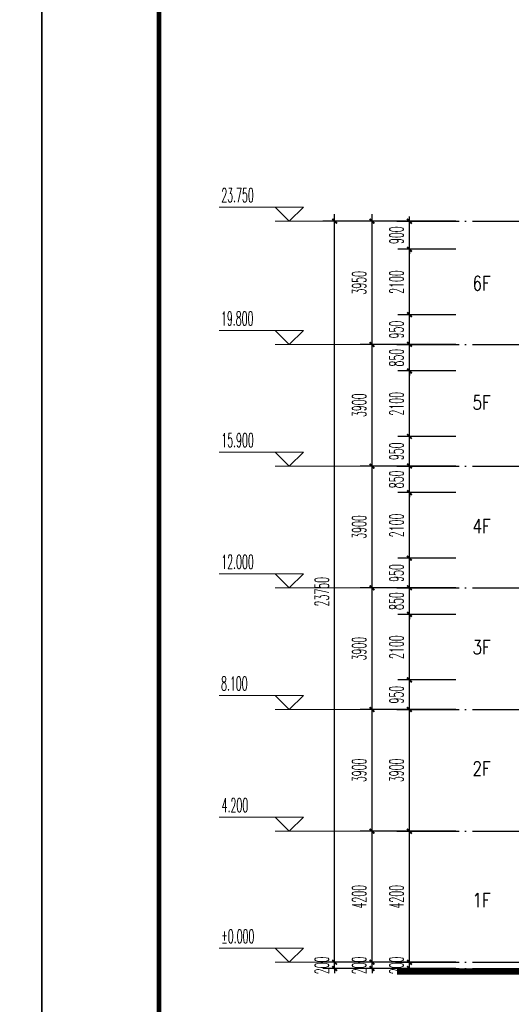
# Model space of a CAD drawing. Extents: x 1779708 to 7299578, y -1121471 to 88434.
# Tile 538 of 656: x 5260077 to 5275827, y -1006906 to -975350. Entities that reach past the tile are written whole.
import ezdxf

# ---------------------------------------------------------------- set-up
doc = ezdxf.new("R2010")
doc.units = 0
doc.header["$LTSCALE"] = 1000
doc.header["$MEASUREMENT"] = 0
doc.linetypes.add('DOTE', pattern=[2.42, 2, -0.2, 0.02, -0.2])
doc.layers.get('0').update_dxf_attribs({"linetype": 'CONTINUOUS'})
doc.layers.get('Defpoints').update_dxf_attribs({"linetype": 'CONTINUOUS'})
doc.layers.add('DIM_ELEV', color=3, linetype='CONTINUOUS', lineweight=13)
for name, color, linetype in [('DOTE', 1, 'DOTE'), ('PUB_DIM', 3, 'CONTINUOUS'), ('PUB_TEXT', 7, 'CONTINUOUS'), ('PUB_TITLE', 4, 'CONTINUOUS'), ('修改', 6, 'CONTINUOUS'), ('可见线', 6, 'CONTINUOUS')]:
    doc.layers.add(name, color=color, linetype=linetype)
doc.styles.add('_TCH_DIM', font='SIMPLEX.shx', dxfattribs={"width": 0.7, "bigfont": 'GBCBIG.shx'})
doc.styles.add('_TCH_DIM_T3', font='SIMPLEX.shx', dxfattribs={"width": 0.494118, "bigfont": 'GBCBIG.shx'})
doc.styles.add('dim_font', font='SIMPLEX.shx', dxfattribs={"width": 0.8})
doc.dimstyles.new('_TCH_ARCH&&150', dxfattribs={"dimtxt": 446.25, "dimasz": 150, "dimexe": 375, "dimexo": 450, "dimgap": 189.375, "dimtad": 1, "dimdec": 0, "dimzin": 0, "dimdsep": 46, "dimtxsty": '_TCH_DIM_T3', "dimblk": 'ARCHTICK', "dimcen": 0.09, "dimdle": 225, "dimclrt": 7, "dimazin": 2, "dimtfac": 1, "dimtdec": 0, "dimtix": 1, "dimtmove": 2, "dimatfit": 3, "dimfxl": 250, "dimtolj": 1, "dimtzin": 0, "dimarcsym": 0})

# ---------------------------------------------------------------- blocks, each defined once
blk = doc.blocks.new('A$C36B43F05')
at = {"layer": 'PUB_TITLE'}
blk.add_lwpolyline([(0, 0), (126150, 0), (126150, 178350), (0, 178350)], close=True, dxfattribs=at)
at = {"layer": 'PUB_TITLE', "const_width": 150}
blk.add_lwpolyline([(1500, 1500), (124650, 1500), (124650, 174600), (1500, 174600)], close=True, dxfattribs=at)
blk = doc.blocks.new('_ArchTick')
at = {"color": 0, "linetype": 'ByBlock', "const_width": 0.4}
blk.add_lwpolyline([(-0.5, -0.5), (0.5, 0.5)], dxfattribs=at)
blk = doc.blocks.new('*D241')
at = {"layer": 'Defpoints', "color": 0, "transparency": 16777216}
for p in [(5270165, -1005558), (5272098, -1005558), (5272098, -1005758)]:
    blk.add_point(p, dxfattribs=at)
at = {"layer": 'PUB_DIM', "color": 0, "lineweight": -2, "transparency": 16777216}
for p, q in [((5271648, -1005558), (5269790, -1005558)), ((5270165, -1005558), (5270165, -1005408)), ((5270165, -1005758), (5270165, -1005558)), ((5271648, -1005758), (5269790, -1005758)), ((5270165, -1005758), (5270165, -1005908))]:
    blk.add_line(p, q, dxfattribs=at)
at = {"layer": 'PUB_DIM', "color": 0, "lineweight": -2, "transparency": 16777216, "xscale": 150, "yscale": 150, "zscale": 150}
for p, rotation in [((5270165, -1005558), 270), ((5270165, -1005758), 90)]:
    blk.add_blockref('_ArchTick', p, dxfattribs=dict(at, rotation=rotation))
at = {"layer": 'PUB_DIM', "color": 7, "transparency": 16777216, "insert": (5269753, -1005658), "char_height": 446.2, "attachment_point": 5, "rotation": 90, "style": '_TCH_DIM_T3'}
blk.add_mtext('\\A1;200', dxfattribs=at)
blk = doc.blocks.new('*D242')
at = {"layer": 'Defpoints', "color": 0, "transparency": 16777216}
for p in [(5270165, -981808), (5272098, -981808), (5272098, -1005558)]:
    blk.add_point(p, dxfattribs=at)
at = {"layer": 'PUB_DIM', "color": 0, "lineweight": -2, "transparency": 16777216}
for p, q in [((5270165, -1005783), (5270165, -981583)), ((5271648, -981808), (5269790, -981808)), ((5271648, -1005558), (5269790, -1005558))]:
    blk.add_line(p, q, dxfattribs=at)
at = {"layer": 'PUB_DIM', "color": 0, "lineweight": -2, "transparency": 16777216, "xscale": 150, "yscale": 150, "zscale": 150}
for p, rotation in [((5270165, -981808), 90), ((5270165, -1005558), 270)]:
    blk.add_blockref('_ArchTick', p, dxfattribs=dict(at, rotation=rotation))
at = {"layer": 'PUB_DIM', "color": 7, "transparency": 16777216, "insert": (5269753, -993683), "char_height": 446.2, "attachment_point": 5, "rotation": 90, "style": '_TCH_DIM_T3'}
blk.add_mtext('\\A1;23750', dxfattribs=at)
blk = doc.blocks.new('*D243')
at = {"layer": 'Defpoints', "color": 0, "transparency": 16777216}
for p in [(5271365, -1005558), (5273298, -1005558), (5273298, -1005758)]:
    blk.add_point(p, dxfattribs=at)
at = {"layer": 'PUB_DIM', "color": 0, "lineweight": -2, "transparency": 16777216}
for p, q in [((5272848, -1005558), (5270990, -1005558)), ((5271365, -1005558), (5271365, -1005408)), ((5271365, -1005758), (5271365, -1005558)), ((5272848, -1005758), (5270990, -1005758)), ((5271365, -1005758), (5271365, -1005908))]:
    blk.add_line(p, q, dxfattribs=at)
at = {"layer": 'PUB_DIM', "color": 0, "lineweight": -2, "transparency": 16777216, "xscale": 150, "yscale": 150, "zscale": 150}
for p, rotation in [((5271365, -1005558), 270), ((5271365, -1005758), 90)]:
    blk.add_blockref('_ArchTick', p, dxfattribs=dict(at, rotation=rotation))
at = {"layer": 'PUB_DIM', "color": 7, "transparency": 16777216, "insert": (5270953, -1005658), "char_height": 446.2, "attachment_point": 5, "rotation": 90, "style": '_TCH_DIM_T3'}
blk.add_mtext('\\A1;200', dxfattribs=at)
blk = doc.blocks.new('*D244')
at = {"layer": 'Defpoints', "color": 0, "transparency": 16777216}
for p in [(5271365, -1001358), (5273298, -1001358), (5273298, -1005558)]:
    blk.add_point(p, dxfattribs=at)
at = {"layer": 'PUB_DIM', "color": 0, "lineweight": -2, "transparency": 16777216}
for p, q in [((5271365, -1005783), (5271365, -1001133)), ((5272848, -1001358), (5270990, -1001358)), ((5272848, -1005558), (5270990, -1005558))]:
    blk.add_line(p, q, dxfattribs=at)
at = {"layer": 'PUB_DIM', "color": 0, "lineweight": -2, "transparency": 16777216, "xscale": 150, "yscale": 150, "zscale": 150}
for p, rotation in [((5271365, -1001358), 90), ((5271365, -1005558), 270)]:
    blk.add_blockref('_ArchTick', p, dxfattribs=dict(at, rotation=rotation))
at = {"layer": 'PUB_DIM', "color": 7, "transparency": 16777216, "insert": (5270953, -1003458), "char_height": 446.2, "attachment_point": 5, "rotation": 90, "style": '_TCH_DIM_T3'}
blk.add_mtext('\\A1;4200', dxfattribs=at)
blk = doc.blocks.new('*D245')
at = {"layer": 'Defpoints', "color": 0, "transparency": 16777216}
for p in [(5271365, -997458), (5273298, -997458), (5273298, -1001358)]:
    blk.add_point(p, dxfattribs=at)
at = {"layer": 'PUB_DIM', "color": 0, "lineweight": -2, "transparency": 16777216}
for p, q in [((5272848, -997458), (5270990, -997458)), ((5271365, -1001583), (5271365, -997233)), ((5272848, -1001358), (5270990, -1001358))]:
    blk.add_line(p, q, dxfattribs=at)
at = {"layer": 'PUB_DIM', "color": 0, "lineweight": -2, "transparency": 16777216, "xscale": 150, "yscale": 150, "zscale": 150}
for p, rotation in [((5271365, -997458), 90), ((5271365, -1001358), 270)]:
    blk.add_blockref('_ArchTick', p, dxfattribs=dict(at, rotation=rotation))
at = {"layer": 'PUB_DIM', "color": 7, "transparency": 16777216, "insert": (5270953, -999408), "char_height": 446.2, "attachment_point": 5, "rotation": 90, "style": '_TCH_DIM_T3'}
blk.add_mtext('\\A1;3900', dxfattribs=at)
blk = doc.blocks.new('*D246')
at = {"layer": 'Defpoints', "color": 0, "transparency": 16777216}
for p in [(5271365, -993558), (5273298, -993558), (5273298, -997458)]:
    blk.add_point(p, dxfattribs=at)
at = {"layer": 'PUB_DIM', "color": 0, "lineweight": -2, "transparency": 16777216}
for p, q in [((5271365, -997683), (5271365, -993333)), ((5272848, -993558), (5270990, -993558)), ((5272848, -997458), (5270990, -997458))]:
    blk.add_line(p, q, dxfattribs=at)
at = {"layer": 'PUB_DIM', "color": 0, "lineweight": -2, "transparency": 16777216, "xscale": 150, "yscale": 150, "zscale": 150}
for p, rotation in [((5271365, -993558), 90), ((5271365, -997458), 270)]:
    blk.add_blockref('_ArchTick', p, dxfattribs=dict(at, rotation=rotation))
at = {"layer": 'PUB_DIM', "color": 7, "transparency": 16777216, "insert": (5270953, -995508), "char_height": 446.2, "attachment_point": 5, "rotation": 90, "style": '_TCH_DIM_T3'}
blk.add_mtext('\\A1;3900', dxfattribs=at)
blk = doc.blocks.new('*D247')
at = {"layer": 'Defpoints', "color": 0, "transparency": 16777216}
for p in [(5271365, -989658), (5273298, -989658), (5273298, -993558)]:
    blk.add_point(p, dxfattribs=at)
at = {"layer": 'PUB_DIM', "color": 0, "lineweight": -2, "transparency": 16777216}
for p, q in [((5271365, -993783), (5271365, -989433)), ((5272848, -989658), (5270990, -989658)), ((5272848, -993558), (5270990, -993558))]:
    blk.add_line(p, q, dxfattribs=at)
at = {"layer": 'PUB_DIM', "color": 0, "lineweight": -2, "transparency": 16777216, "xscale": 150, "yscale": 150, "zscale": 150}
for p, rotation in [((5271365, -989658), 90), ((5271365, -993558), 270)]:
    blk.add_blockref('_ArchTick', p, dxfattribs=dict(at, rotation=rotation))
at = {"layer": 'PUB_DIM', "color": 7, "transparency": 16777216, "insert": (5270953, -991608), "char_height": 446.2, "attachment_point": 5, "rotation": 90, "style": '_TCH_DIM_T3'}
blk.add_mtext('\\A1;3900', dxfattribs=at)
blk = doc.blocks.new('*D248')
at = {"layer": 'Defpoints', "color": 0, "transparency": 16777216}
for p in [(5271365, -985758), (5273298, -985758), (5273298, -989658)]:
    blk.add_point(p, dxfattribs=at)
at = {"layer": 'PUB_DIM', "color": 0, "lineweight": -2, "transparency": 16777216}
for p, q in [((5272848, -985758), (5270990, -985758)), ((5271365, -989883), (5271365, -985533)), ((5272848, -989658), (5270990, -989658))]:
    blk.add_line(p, q, dxfattribs=at)
at = {"layer": 'PUB_DIM', "color": 0, "lineweight": -2, "transparency": 16777216, "xscale": 150, "yscale": 150, "zscale": 150}
for p, rotation in [((5271365, -985758), 90), ((5271365, -989658), 270)]:
    blk.add_blockref('_ArchTick', p, dxfattribs=dict(at, rotation=rotation))
at = {"layer": 'PUB_DIM', "color": 7, "transparency": 16777216, "insert": (5270953, -987708), "char_height": 446.2, "attachment_point": 5, "rotation": 90, "style": '_TCH_DIM_T3'}
blk.add_mtext('\\A1;3900', dxfattribs=at)
blk = doc.blocks.new('*D249')
at = {"layer": 'Defpoints', "color": 0, "transparency": 16777216}
for p in [(5271365, -981808), (5273298, -981808), (5273298, -985758)]:
    blk.add_point(p, dxfattribs=at)
at = {"layer": 'PUB_DIM', "color": 0, "lineweight": -2, "transparency": 16777216}
for p, q in [((5271365, -985983), (5271365, -981583)), ((5272848, -981808), (5270990, -981808)), ((5272848, -985758), (5270990, -985758))]:
    blk.add_line(p, q, dxfattribs=at)
at = {"layer": 'PUB_DIM', "color": 0, "lineweight": -2, "transparency": 16777216, "xscale": 150, "yscale": 150, "zscale": 150}
for p, rotation in [((5271365, -981808), 90), ((5271365, -985758), 270)]:
    blk.add_blockref('_ArchTick', p, dxfattribs=dict(at, rotation=rotation))
at = {"layer": 'PUB_DIM', "color": 7, "transparency": 16777216, "insert": (5270953, -983783), "char_height": 446.2, "attachment_point": 5, "rotation": 90, "style": '_TCH_DIM_T3'}
blk.add_mtext('\\A1;3950', dxfattribs=at)
blk = doc.blocks.new('*D328')
at = {"layer": 'Defpoints', "color": 0, "transparency": 16777216}
for p in [(5272565, -1005558), (5274498, -1005558), (5274498, -1005758)]:
    blk.add_point(p, dxfattribs=at)
at = {"layer": 'PUB_DIM', "color": 0, "lineweight": -2, "transparency": 16777216}
for p, q in [((5274048, -1005558), (5272190, -1005558)), ((5272565, -1005558), (5272565, -1005408)), ((5272565, -1005758), (5272565, -1005558)), ((5274048, -1005758), (5272190, -1005758)), ((5272565, -1005758), (5272565, -1005908))]:
    blk.add_line(p, q, dxfattribs=at)
at = {"layer": 'PUB_DIM', "color": 0, "lineweight": -2, "transparency": 16777216, "xscale": 150, "yscale": 150, "zscale": 150}
for p, rotation in [((5272565, -1005558), 270), ((5272565, -1005758), 90)]:
    blk.add_blockref('_ArchTick', p, dxfattribs=dict(at, rotation=rotation))
at = {"layer": 'PUB_DIM', "color": 7, "transparency": 16777216, "insert": (5272153, -1005658), "char_height": 446.2, "attachment_point": 5, "rotation": 90, "style": '_TCH_DIM_T3'}
blk.add_mtext('\\A1;200', dxfattribs=at)
blk = doc.blocks.new('*D329')
at = {"layer": 'Defpoints', "color": 0, "transparency": 16777216}
for p in [(5272565, -1001358), (5274498, -1001358), (5274498, -1005558)]:
    blk.add_point(p, dxfattribs=at)
at = {"layer": 'PUB_DIM', "color": 0, "lineweight": -2, "transparency": 16777216}
for p, q in [((5272565, -1005783), (5272565, -1001133)), ((5274048, -1001358), (5272190, -1001358)), ((5274048, -1005558), (5272190, -1005558))]:
    blk.add_line(p, q, dxfattribs=at)
at = {"layer": 'PUB_DIM', "color": 0, "lineweight": -2, "transparency": 16777216, "xscale": 150, "yscale": 150, "zscale": 150}
for p, rotation in [((5272565, -1001358), 90), ((5272565, -1005558), 270)]:
    blk.add_blockref('_ArchTick', p, dxfattribs=dict(at, rotation=rotation))
at = {"layer": 'PUB_DIM', "color": 7, "transparency": 16777216, "insert": (5272153, -1003458), "char_height": 446.2, "attachment_point": 5, "rotation": 90, "style": '_TCH_DIM_T3'}
blk.add_mtext('\\A1;4200', dxfattribs=at)
blk = doc.blocks.new('*D330')
at = {"layer": 'Defpoints', "color": 0, "transparency": 16777216}
for p in [(5272565, -997458), (5274498, -997458), (5274498, -1001358)]:
    blk.add_point(p, dxfattribs=at)
at = {"layer": 'PUB_DIM', "color": 0, "lineweight": -2, "transparency": 16777216}
for p, q in [((5274048, -997458), (5272190, -997458)), ((5272565, -1001583), (5272565, -997233)), ((5274048, -1001358), (5272190, -1001358))]:
    blk.add_line(p, q, dxfattribs=at)
at = {"layer": 'PUB_DIM', "color": 0, "lineweight": -2, "transparency": 16777216, "xscale": 150, "yscale": 150, "zscale": 150}
for p, rotation in [((5272565, -997458), 90), ((5272565, -1001358), 270)]:
    blk.add_blockref('_ArchTick', p, dxfattribs=dict(at, rotation=rotation))
at = {"layer": 'PUB_DIM', "color": 7, "transparency": 16777216, "insert": (5272153, -999408), "char_height": 446.2, "attachment_point": 5, "rotation": 90, "style": '_TCH_DIM_T3'}
blk.add_mtext('\\A1;3900', dxfattribs=at)
blk = doc.blocks.new('*D331')
at = {"layer": 'Defpoints', "color": 0, "transparency": 16777216}
for p in [(5272565, -996508), (5274498, -996508), (5274498, -997458)]:
    blk.add_point(p, dxfattribs=at)
at = {"layer": 'PUB_DIM', "color": 0, "lineweight": -2, "transparency": 16777216}
for p, q in [((5274048, -996508), (5272190, -996508)), ((5272565, -997683), (5272565, -996283)), ((5274048, -997458), (5272190, -997458))]:
    blk.add_line(p, q, dxfattribs=at)
at = {"layer": 'PUB_DIM', "color": 0, "lineweight": -2, "transparency": 16777216, "xscale": 150, "yscale": 150, "zscale": 150}
for p, rotation in [((5272565, -996508), 90), ((5272565, -997458), 270)]:
    blk.add_blockref('_ArchTick', p, dxfattribs=dict(at, rotation=rotation))
at = {"layer": 'PUB_DIM', "color": 7, "transparency": 16777216, "insert": (5272153, -996983), "char_height": 446.2, "attachment_point": 5, "rotation": 90, "style": '_TCH_DIM_T3'}
blk.add_mtext('\\A1;950', dxfattribs=at)
blk = doc.blocks.new('*D332')
at = {"layer": 'Defpoints', "color": 0, "transparency": 16777216}
for p in [(5272565, -994408), (5274498, -994408), (5274498, -996508)]:
    blk.add_point(p, dxfattribs=at)
at = {"layer": 'PUB_DIM', "color": 0, "lineweight": -2, "transparency": 16777216}
for p, q in [((5272565, -996733), (5272565, -994183)), ((5274048, -994408), (5272190, -994408)), ((5274048, -996508), (5272190, -996508))]:
    blk.add_line(p, q, dxfattribs=at)
at = {"layer": 'PUB_DIM', "color": 0, "lineweight": -2, "transparency": 16777216, "xscale": 150, "yscale": 150, "zscale": 150}
for p, rotation in [((5272565, -994408), 90), ((5272565, -996508), 270)]:
    blk.add_blockref('_ArchTick', p, dxfattribs=dict(at, rotation=rotation))
at = {"layer": 'PUB_DIM', "color": 7, "transparency": 16777216, "insert": (5272153, -995458), "char_height": 446.2, "attachment_point": 5, "rotation": 90, "style": '_TCH_DIM_T3'}
blk.add_mtext('\\A1;2100', dxfattribs=at)
blk = doc.blocks.new('*D333')
at = {"layer": 'Defpoints', "color": 0, "transparency": 16777216}
for p in [(5272565, -993558), (5274498, -993558), (5274498, -994408)]:
    blk.add_point(p, dxfattribs=at)
at = {"layer": 'PUB_DIM', "color": 0, "lineweight": -2, "transparency": 16777216}
for p, q in [((5274048, -993558), (5272190, -993558)), ((5272565, -993558), (5272565, -993408)), ((5272565, -994408), (5272565, -993558)), ((5274048, -994408), (5272190, -994408)), ((5272565, -994408), (5272565, -994558))]:
    blk.add_line(p, q, dxfattribs=at)
at = {"layer": 'PUB_DIM', "color": 0, "lineweight": -2, "transparency": 16777216, "xscale": 150, "yscale": 150, "zscale": 150}
for p, rotation in [((5272565, -993558), 270), ((5272565, -994408), 90)]:
    blk.add_blockref('_ArchTick', p, dxfattribs=dict(at, rotation=rotation))
at = {"layer": 'PUB_DIM', "color": 7, "transparency": 16777216, "insert": (5272153, -993983), "char_height": 446.2, "attachment_point": 5, "rotation": 90, "style": '_TCH_DIM_T3'}
blk.add_mtext('\\A1;850', dxfattribs=at)
blk = doc.blocks.new('*D334')
at = {"layer": 'Defpoints', "color": 0, "transparency": 16777216}
for p in [(5272565, -992608), (5274498, -992608), (5274498, -993558)]:
    blk.add_point(p, dxfattribs=at)
at = {"layer": 'PUB_DIM', "color": 0, "lineweight": -2, "transparency": 16777216}
for p, q in [((5272565, -993783), (5272565, -992383)), ((5274048, -992608), (5272190, -992608)), ((5274048, -993558), (5272190, -993558))]:
    blk.add_line(p, q, dxfattribs=at)
at = {"layer": 'PUB_DIM', "color": 0, "lineweight": -2, "transparency": 16777216, "xscale": 150, "yscale": 150, "zscale": 150}
for p, rotation in [((5272565, -992608), 90), ((5272565, -993558), 270)]:
    blk.add_blockref('_ArchTick', p, dxfattribs=dict(at, rotation=rotation))
at = {"layer": 'PUB_DIM', "color": 7, "transparency": 16777216, "insert": (5272153, -993083), "char_height": 446.2, "attachment_point": 5, "rotation": 90, "style": '_TCH_DIM_T3'}
blk.add_mtext('\\A1;950', dxfattribs=at)
blk = doc.blocks.new('*D335')
at = {"layer": 'Defpoints', "color": 0, "transparency": 16777216}
for p in [(5272565, -990508), (5274498, -990508), (5274498, -992608)]:
    blk.add_point(p, dxfattribs=at)
at = {"layer": 'PUB_DIM', "color": 0, "lineweight": -2, "transparency": 16777216}
for p, q in [((5274048, -990508), (5272190, -990508)), ((5272565, -992833), (5272565, -990283)), ((5274048, -992608), (5272190, -992608))]:
    blk.add_line(p, q, dxfattribs=at)
at = {"layer": 'PUB_DIM', "color": 0, "lineweight": -2, "transparency": 16777216, "xscale": 150, "yscale": 150, "zscale": 150}
for p, rotation in [((5272565, -990508), 90), ((5272565, -992608), 270)]:
    blk.add_blockref('_ArchTick', p, dxfattribs=dict(at, rotation=rotation))
at = {"layer": 'PUB_DIM', "color": 7, "transparency": 16777216, "insert": (5272153, -991558), "char_height": 446.2, "attachment_point": 5, "rotation": 90, "style": '_TCH_DIM_T3'}
blk.add_mtext('\\A1;2100', dxfattribs=at)
blk = doc.blocks.new('*D336')
at = {"layer": 'Defpoints', "color": 0, "transparency": 16777216}
for p in [(5272565, -989658), (5274498, -989658), (5274498, -990508)]:
    blk.add_point(p, dxfattribs=at)
at = {"layer": 'PUB_DIM', "color": 0, "lineweight": -2, "transparency": 16777216}
for p, q in [((5272565, -989658), (5272565, -989508)), ((5274048, -989658), (5272190, -989658)), ((5272565, -990508), (5272565, -989658)), ((5274048, -990508), (5272190, -990508)), ((5272565, -990508), (5272565, -990658))]:
    blk.add_line(p, q, dxfattribs=at)
at = {"layer": 'PUB_DIM', "color": 0, "lineweight": -2, "transparency": 16777216, "xscale": 150, "yscale": 150, "zscale": 150}
for p, rotation in [((5272565, -989658), 270), ((5272565, -990508), 90)]:
    blk.add_blockref('_ArchTick', p, dxfattribs=dict(at, rotation=rotation))
at = {"layer": 'PUB_DIM', "color": 7, "transparency": 16777216, "insert": (5272153, -990083), "char_height": 446.2, "attachment_point": 5, "rotation": 90, "style": '_TCH_DIM_T3'}
blk.add_mtext('\\A1;850', dxfattribs=at)
blk = doc.blocks.new('*D337')
at = {"layer": 'Defpoints', "color": 0, "transparency": 16777216}
for p in [(5272565, -988708), (5274498, -988708), (5274498, -989658)]:
    blk.add_point(p, dxfattribs=at)
at = {"layer": 'PUB_DIM', "color": 0, "lineweight": -2, "transparency": 16777216}
for p, q in [((5272565, -989883), (5272565, -988483)), ((5274048, -988708), (5272190, -988708)), ((5274048, -989658), (5272190, -989658))]:
    blk.add_line(p, q, dxfattribs=at)
at = {"layer": 'PUB_DIM', "color": 0, "lineweight": -2, "transparency": 16777216, "xscale": 150, "yscale": 150, "zscale": 150}
for p, rotation in [((5272565, -988708), 90), ((5272565, -989658), 270)]:
    blk.add_blockref('_ArchTick', p, dxfattribs=dict(at, rotation=rotation))
at = {"layer": 'PUB_DIM', "color": 7, "transparency": 16777216, "insert": (5272153, -989183), "char_height": 446.2, "attachment_point": 5, "rotation": 90, "style": '_TCH_DIM_T3'}
blk.add_mtext('\\A1;950', dxfattribs=at)
blk = doc.blocks.new('*D338')
at = {"layer": 'Defpoints', "color": 0, "transparency": 16777216}
for p in [(5272565, -986608), (5274498, -986608), (5274498, -988708)]:
    blk.add_point(p, dxfattribs=at)
at = {"layer": 'PUB_DIM', "color": 0, "lineweight": -2, "transparency": 16777216}
for p, q in [((5272565, -988933), (5272565, -986383)), ((5274048, -986608), (5272190, -986608)), ((5274048, -988708), (5272190, -988708))]:
    blk.add_line(p, q, dxfattribs=at)
at = {"layer": 'PUB_DIM', "color": 0, "lineweight": -2, "transparency": 16777216, "xscale": 150, "yscale": 150, "zscale": 150}
for p, rotation in [((5272565, -986608), 90), ((5272565, -988708), 270)]:
    blk.add_blockref('_ArchTick', p, dxfattribs=dict(at, rotation=rotation))
at = {"layer": 'PUB_DIM', "color": 7, "transparency": 16777216, "insert": (5272153, -987658), "char_height": 446.2, "attachment_point": 5, "rotation": 90, "style": '_TCH_DIM_T3'}
blk.add_mtext('\\A1;2100', dxfattribs=at)
blk = doc.blocks.new('*D339')
at = {"layer": 'Defpoints', "color": 0, "transparency": 16777216}
for p in [(5272565, -985758), (5274498, -985758), (5274498, -986608)]:
    blk.add_point(p, dxfattribs=at)
at = {"layer": 'PUB_DIM', "color": 0, "lineweight": -2, "transparency": 16777216}
for p, q in [((5274048, -985758), (5272190, -985758)), ((5272565, -985758), (5272565, -985608)), ((5272565, -986608), (5272565, -985758)), ((5274048, -986608), (5272190, -986608)), ((5272565, -986608), (5272565, -986758))]:
    blk.add_line(p, q, dxfattribs=at)
at = {"layer": 'PUB_DIM', "color": 0, "lineweight": -2, "transparency": 16777216, "xscale": 150, "yscale": 150, "zscale": 150}
for p, rotation in [((5272565, -985758), 270), ((5272565, -986608), 90)]:
    blk.add_blockref('_ArchTick', p, dxfattribs=dict(at, rotation=rotation))
at = {"layer": 'PUB_DIM', "color": 7, "transparency": 16777216, "insert": (5272153, -986183), "char_height": 446.2, "attachment_point": 5, "rotation": 90, "style": '_TCH_DIM_T3'}
blk.add_mtext('\\A1;850', dxfattribs=at)
blk = doc.blocks.new('*D340')
at = {"layer": 'Defpoints', "color": 0, "transparency": 16777216}
for p in [(5272565, -984808), (5274498, -984808), (5274498, -985758)]:
    blk.add_point(p, dxfattribs=at)
at = {"layer": 'PUB_DIM', "color": 0, "lineweight": -2, "transparency": 16777216}
for p, q in [((5274048, -984808), (5272190, -984808)), ((5272565, -985983), (5272565, -984583)), ((5274048, -985758), (5272190, -985758))]:
    blk.add_line(p, q, dxfattribs=at)
at = {"layer": 'PUB_DIM', "color": 0, "lineweight": -2, "transparency": 16777216, "xscale": 150, "yscale": 150, "zscale": 150}
for p, rotation in [((5272565, -984808), 90), ((5272565, -985758), 270)]:
    blk.add_blockref('_ArchTick', p, dxfattribs=dict(at, rotation=rotation))
at = {"layer": 'PUB_DIM', "color": 7, "transparency": 16777216, "insert": (5272153, -985283), "char_height": 446.2, "attachment_point": 5, "rotation": 90, "style": '_TCH_DIM_T3'}
blk.add_mtext('\\A1;950', dxfattribs=at)
blk = doc.blocks.new('*D341')
at = {"layer": 'Defpoints', "color": 0, "transparency": 16777216}
for p in [(5272565, -982708), (5274498, -982708), (5274498, -984808)]:
    blk.add_point(p, dxfattribs=at)
at = {"layer": 'PUB_DIM', "color": 0, "lineweight": -2, "transparency": 16777216}
for p, q in [((5272565, -985033), (5272565, -982483)), ((5274048, -982708), (5272190, -982708)), ((5274048, -984808), (5272190, -984808))]:
    blk.add_line(p, q, dxfattribs=at)
at = {"layer": 'PUB_DIM', "color": 0, "lineweight": -2, "transparency": 16777216, "xscale": 150, "yscale": 150, "zscale": 150}
for p, rotation in [((5272565, -982708), 90), ((5272565, -984808), 270)]:
    blk.add_blockref('_ArchTick', p, dxfattribs=dict(at, rotation=rotation))
at = {"layer": 'PUB_DIM', "color": 7, "transparency": 16777216, "insert": (5272153, -983758), "char_height": 446.2, "attachment_point": 5, "rotation": 90, "style": '_TCH_DIM_T3'}
blk.add_mtext('\\A1;2100', dxfattribs=at)
blk = doc.blocks.new('*D342')
at = {"layer": 'Defpoints', "color": 0, "transparency": 16777216}
for p in [(5272565, -981808), (5274498, -981808), (5274498, -982708)]:
    blk.add_point(p, dxfattribs=at)
at = {"layer": 'PUB_DIM', "color": 0, "lineweight": -2, "transparency": 16777216}
for p, q in [((5272565, -981808), (5272565, -981658)), ((5274048, -981808), (5272190, -981808)), ((5272565, -982708), (5272565, -981808)), ((5274048, -982708), (5272190, -982708)), ((5272565, -982708), (5272565, -982858))]:
    blk.add_line(p, q, dxfattribs=at)
at = {"layer": 'PUB_DIM', "color": 0, "lineweight": -2, "transparency": 16777216, "xscale": 150, "yscale": 150, "zscale": 150}
for p, rotation in [((5272565, -981808), 270), ((5272565, -982708), 90)]:
    blk.add_blockref('_ArchTick', p, dxfattribs=dict(at, rotation=rotation))
at = {"layer": 'PUB_DIM', "color": 7, "transparency": 16777216, "insert": (5272153, -982258), "char_height": 446.2, "attachment_point": 5, "rotation": 90, "style": '_TCH_DIM_T3'}
blk.add_mtext('\\A1;900', dxfattribs=at)

msp = doc.modelspace()

# ---------------------------------------------------------------- linework, layer by layer
at = {"layer": 'DIM_ELEV'}
for p, q in [((5269165.3, -981358.3), (5266465.3, -981358.3)), ((5268715.3, -981808.3), (5268265.3, -981358.3)), ((5268715.3, -981808.3), (5269165.3, -981358.3)), ((5271190.3, -981808.3), (5268265.3, -981808.3)), ((5269165.3, -985308.3), (5266465.3, -985308.3)), ((5268715.3, -985758.3), (5268265.3, -985308.3)), ((5268715.3, -985758.3), (5269165.3, -985308.3)), ((5271190.3, -985758.3), (5268265.3, -985758.3)), ((5269165.3, -989208.3), (5266465.3, -989208.3)), ((5268715.3, -989658.3), (5268265.3, -989208.3)), ((5268715.3, -989658.3), (5269165.3, -989208.3)), ((5271190.3, -989658.3), (5268265.3, -989658.3)), ((5269165.3, -993108.3), (5266465.3, -993108.3)), ((5268715.3, -993558.3), (5268265.3, -993108.3)), ((5268715.3, -993558.3), (5269165.3, -993108.3)), ((5271190.3, -993558.3), (5268265.3, -993558.3)), ((5269165.3, -997008.3), (5266465.3, -997008.3)), ((5268715.3, -997458.3), (5268265.3, -997008.3)), ((5268715.3, -997458.3), (5269165.3, -997008.3)), ((5271190.3, -997458.3), (5268265.3, -997458.3)), ((5269165.3, -1000908.3), (5266465.3, -1000908.3)), ((5268715.3, -1001358.3), (5268265.3, -1000908.3)), ((5268715.3, -1001358.3), (5269165.3, -1000908.3)), ((5271190.3, -1001358.3), (5268265.3, -1001358.3)), ((5269165.3, -1005108.3), (5266465.3, -1005108.3)), ((5268715.3, -1005558.3), (5268265.3, -1005108.3)), ((5268715.3, -1005558.3), (5269165.3, -1005108.3)), ((5271190.3, -1005558.3), (5268265.3, -1005558.3))]:
    msp.add_line(p, q, dxfattribs=at)
at = {"layer": 'DOTE'}
for p, q in [((5272162.1, -981808.3), (5346366.3, -981808.3)), ((5272162.1, -985758.3), (5346366.3, -985758.3)), ((5272162.1, -989658.3), (5346366.3, -989658.3)), ((5272162.1, -993558.3), (5346366.3, -993558.3)), ((5272162.1, -997458.3), (5346366.3, -997458.3)), ((5272162.1, -1001358.3), (5346366.3, -1001358.3)), ((5272162.1, -1005558.3), (5346366.3, -1005558.3)), ((5272162.1, -1005758.3), (5346366.3, -1005758.3))]:
    msp.add_line(p, q, dxfattribs=at)
at = {"layer": '可见线', "const_width": 200}
msp.add_lwpolyline([(5420570.5, -1005858.3), (5272162.1, -1005858.3)], dxfattribs=at)

# ---------------------------------------------------------------- block references
at = {"layer": '修改', "rotation": 90}
for p in [(5260789.1, -1032592.1), (5439139.1, -1032592.1)]:
    msp.add_blockref('A$C36B43F05', p, dxfattribs=at)

# ---------------------------------------------------------------- texts
at = {"layer": 'PUB_DIM', "color": 7, "char_height": 450, "attachment_point": 5, "style": 'dim_font'}
for s, insert in [('6F', (5274874.6, -983799.5)), ('5F', (5274874.6, -987620.9)), ('4F', (5274874.6, -991581.5)), ('3F', (5274874.6, -995461)), ('2F', (5274874.6, -999348.3)), ('1F', (5274874.6, -1003568))]:
    msp.add_mtext(s, dxfattribs=dict(at, insert=insert))
at = {"layer": 'PUB_TEXT', "color": 7, "style": '_TCH_DIM', "width": 0.494118}
for s, p in [('23.750', (5266536.7, -981200.8)), ('19.800', (5266526.2, -985150.8)), ('15.900', (5266536.7, -989050.8)), ('12.000', (5266536.7, -992950.8)), ('8.100', (5266528.3, -996850.8)), ('4.200', (5266547.2, -1000750.8)), ('%%P0.000', (5266536.7, -1004950.8))]:
    msp.add_text(s, height=446.25, dxfattribs=at).set_placement(p)

# ---------------------------------------------------------------- dimensions: what is measured, and where the dimension line sits
at = {"layer": 'PUB_DIM'}
for p1, p2, picture, middle in [((5272098.1, -1005558.3), (5272098.1, -981808.3), '*D242', (5269752.8, -993683.3)), ((5273298.1, -985758.3), (5273298.1, -981808.3), '*D249', (5270952.8, -983783.3)), ((5274498.1, -982708.3), (5274498.1, -981808.3), '*D342', (5272152.8, -982258.3)), ((5274498.1, -984808.3), (5274498.1, -982708.3), '*D341', (5272152.8, -983758.3)), ((5274498.1, -985758.3), (5274498.1, -984808.3), '*D340', (5272152.8, -985283.3)), ((5273298.1, -989658.3), (5273298.1, -985758.3), '*D248', (5270952.8, -987708.3)), ((5274498.1, -986608.3), (5274498.1, -985758.3), '*D339', (5272152.8, -986183.3)), ((5274498.1, -988708.3), (5274498.1, -986608.3), '*D338', (5272152.8, -987658.3)), ((5274498.1, -989658.3), (5274498.1, -988708.3), '*D337', (5272152.8, -989183.3)), ((5273298.1, -993558.3), (5273298.1, -989658.3), '*D247', (5270952.8, -991608.3)), ((5274498.1, -990508.3), (5274498.1, -989658.3), '*D336', (5272152.8, -990083.3)), ((5274498.1, -992608.3), (5274498.1, -990508.3), '*D335', (5272152.8, -991558.3)), ((5274498.1, -993558.3), (5274498.1, -992608.3), '*D334', (5272152.8, -993083.3)), ((5273298.1, -997458.3), (5273298.1, -993558.3), '*D246', (5270952.8, -995508.3)), ((5274498.1, -994408.3), (5274498.1, -993558.3), '*D333', (5272152.8, -993983.3)), ((5274498.1, -996508.3), (5274498.1, -994408.3), '*D332', (5272152.8, -995458.3)), ((5274498.1, -997458.3), (5274498.1, -996508.3), '*D331', (5272152.8, -996983.3)), ((5273298.1, -1001358.3), (5273298.1, -997458.3), '*D245', (5270952.8, -999408.3)), ((5274498.1, -1001358.3), (5274498.1, -997458.3), '*D330', (5272152.8, -999408.3)), ((5273298.1, -1005558.3), (5273298.1, -1001358.3), '*D244', (5270952.8, -1003458.3)), ((5274498.1, -1005558.3), (5274498.1, -1001358.3), '*D329', (5272152.8, -1003458.3)), ((5272098.1, -1005758.3), (5272098.1, -1005558.3), '*D241', (5269752.8, -1005658.3)), ((5273298.1, -1005758.3), (5273298.1, -1005558.3), '*D243', (5270952.8, -1005658.3)), ((5274498.1, -1005758.3), (5274498.1, -1005558.3), '*D328', (5272152.8, -1005658.3))]:
    dim = msp.add_aligned_dim(p1=p1, p2=p2, distance=1932.8, dimstyle='_TCH_ARCH&&150', dxfattribs=at)
    dim.commit()
    dim.dimension.update_dxf_attribs({"geometry": picture, "text_midpoint": middle})

doc.saveas('drawing.dxf')
